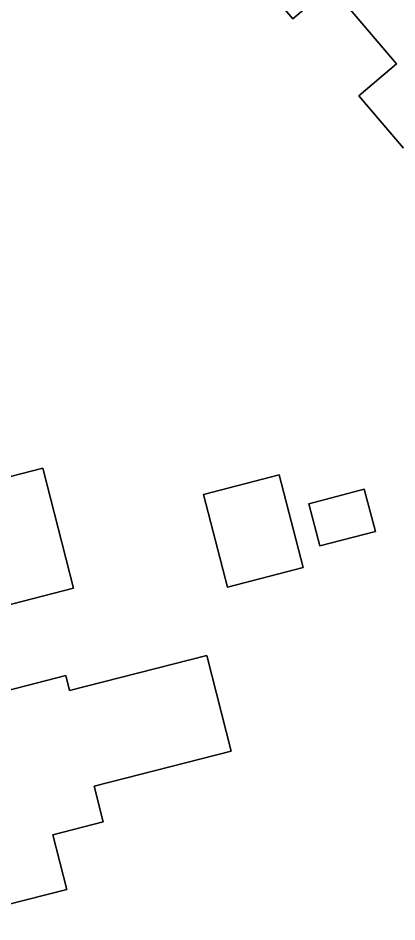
# Model space of a CAD drawing. Extents: x 158835 to 160077, y 386387 to 387778.
# Drawn here: x 159447.2 to 159468.8, y 386745.1 to 386796.4 of the extents above; entities that cross this region are included whole.
import ezdxf

# ---------------------------------------------------------------- set-up
doc = ezdxf.new("R2010")
doc.units = 0
doc.layers.add('IMGEO_Erf', color=7, linetype='Continuous')
doc.layers.add('IMGEO_Pand', color=7, linetype='Continuous')

msp = doc.modelspace()

# ---------------------------------------------------------------- linework, layer by layer
at = {"layer": 'IMGEO_Erf'}
msp.add_lwpolyline([(159469.146, 386788.995), (159466.61, 386791.958), (159468.745, 386793.785), (159465.676, 386797.371), (159466.147, 386797.774), (159465.464, 386798.572), (159462.858, 386796.341), (159459.978, 386799.707), (159464.977, 386810.407), (159465.833, 386811.13), (159469.538, 386806.737)], dxfattribs=at)
for points in [[(159450.395, 386764.004), (159445.154, 386762.654), (159437.116, 386760.584), (159436.593, 386762.615), (159434.84, 386762.19), (159434.659, 386762.935), (159433.709, 386762.693), (159432.87, 386765.985), (159433.812, 386766.218), (159433.435, 386767.706), (159434.067, 386767.853), (159433.622, 386769.573), (159433.002, 386769.412), (159432.589, 386771.007), (159434.328, 386771.456), (159433.513, 386774.643), (159441.544, 386776.698), (159442.369, 386773.498), (159444.502, 386774.048), (159445.541, 386770.018), (159448.638, 386770.816)], [(159463.45, 386765.179), (159459.148, 386764.054), (159457.772, 386769.318), (159462.074, 386770.443)], [(159463.762, 386768.803), (159466.916, 386769.627), (159467.544, 386767.227), (159464.39, 386766.402)], [(159459.355, 386754.752), (159451.563, 386752.759), (159452.082, 386750.731), (159449.222, 386750), (159450.003, 386746.897), (159445.373, 386745.713), (159442.777, 386745.051), (159441.976, 386748.126), (159441.019, 386747.878), (159440.468, 386750), (159439.773, 386752.678), (159439.041, 386752.483), (159438.134, 386755.992), (159449.946, 386759.044), (159450.164, 386758.19), (159457.965, 386760.185)]]:
    msp.add_lwpolyline(points, close=True, dxfattribs=at)
at = {"layer": 'IMGEO_Pand'}
msp.add_lwpolyline([(159469.538, 386806.737), (159465.833, 386811.13), (159464.977, 386810.407), (159459.978, 386799.707), (159462.858, 386796.341), (159465.464, 386798.572), (159466.147, 386797.774), (159465.676, 386797.371), (159468.745, 386793.785), (159466.61, 386791.958), (159469.146, 386788.995)], dxfattribs=at)
for points in [[(159445.541, 386770.018), (159444.502, 386774.048), (159442.369, 386773.498), (159441.544, 386776.698), (159433.513, 386774.643), (159434.328, 386771.456), (159432.589, 386771.007), (159433.002, 386769.412), (159433.622, 386769.573), (159434.067, 386767.853), (159433.435, 386767.706), (159433.812, 386766.218), (159432.87, 386765.985), (159433.709, 386762.693), (159434.659, 386762.935), (159434.84, 386762.19), (159436.593, 386762.615), (159437.116, 386760.584), (159445.154, 386762.654), (159450.395, 386764.004), (159448.638, 386770.816)], [(159462.074, 386770.443), (159457.772, 386769.318), (159459.148, 386764.054), (159463.45, 386765.179)], [(159463.762, 386768.803), (159464.39, 386766.402), (159467.544, 386767.227), (159466.916, 386769.627)], [(159449.222, 386750), (159452.082, 386750.731), (159451.563, 386752.759), (159459.355, 386754.752), (159457.965, 386760.185), (159450.164, 386758.19), (159449.946, 386759.044), (159438.134, 386755.992), (159439.041, 386752.483), (159439.773, 386752.678), (159440.468, 386750), (159441.019, 386747.878), (159441.976, 386748.126), (159442.777, 386745.051), (159445.373, 386745.713), (159450.003, 386746.897)]]:
    msp.add_lwpolyline(points, close=True, dxfattribs=at)

doc.saveas('drawing.dxf')
